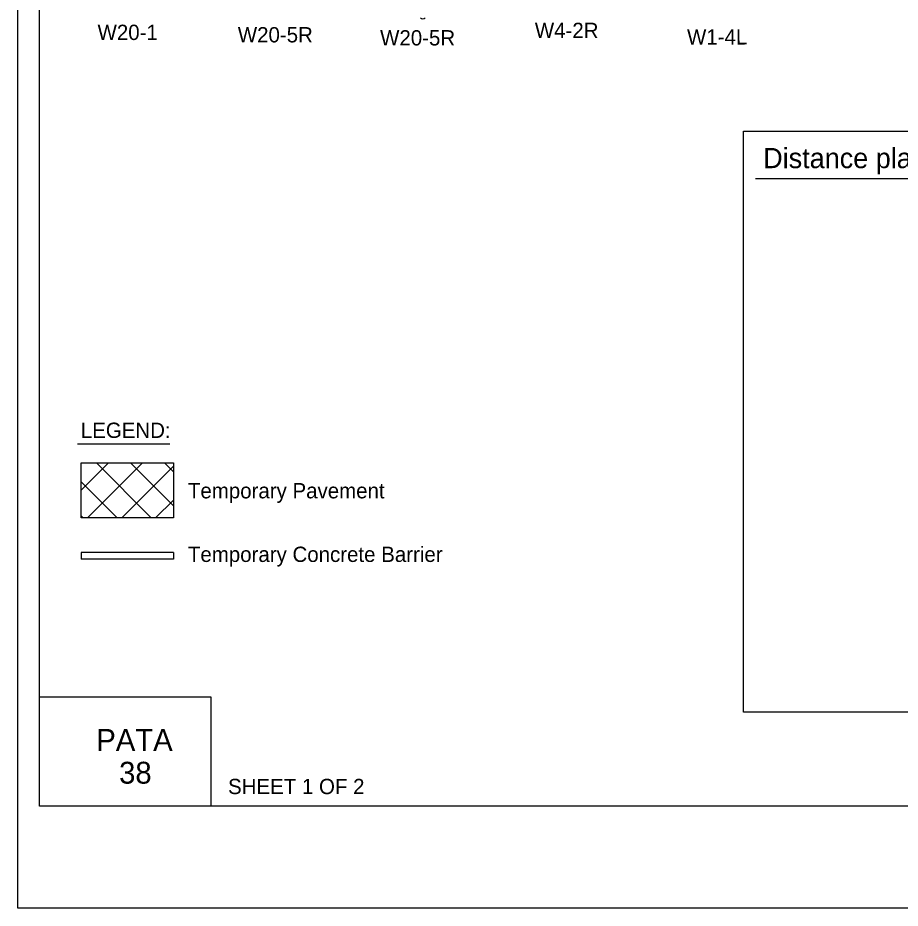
# Model space of a CAD drawing. Extents: x -14145 to -13521, y 30244 to 30661.
# Drawn here: x -13722.17 to -13710.06, y 30289.81 to 30302.03 of the extents above; entities that cross this region are included whole.
import ezdxf

# ---------------------------------------------------------------- set-up
doc = ezdxf.new("R2010")
doc.units = 0
for name, color, linetype in [('1', 7, 'Continuous'), ('10', 7, 'Continuous'), ('2', 7, 'Continuous'), ('4', 7, 'Continuous'), ('5', 7, 'Continuous'), ('61', 7, 'Continuous')]:
    doc.layers.add(name, color=color, linetype=linetype)

msp = doc.modelspace()

# ---------------------------------------------------------------- linework, layer by layer
at = {"layer": '1'}
for p, q in [((-13720.089, 30296.18), (-13721.354, 30296.18)), ((-13721.302, 30295.547), (-13720.928, 30295.921)), ((-13721.215, 30295.167), (-13720.461, 30295.921)), ((-13720.341, 30295.167), (-13721.095, 30295.921)), ((-13720.748, 30295.167), (-13720.037, 30295.878)), ((-13720.037, 30295.33), (-13720.628, 30295.921)), ((-13720.037, 30295.797), (-13720.162, 30295.921)), ((-13720.808, 30295.167), (-13721.302, 30295.661)), ((-13720.282, 30295.167), (-13720.037, 30295.411)), ((-13721.275, 30295.167), (-13721.302, 30295.195)), ((-13720.037, 30294.69), (-13721.302, 30294.69)), ((-13721.302, 30294.69), (-13721.302, 30294.601)), ((-13720.037, 30294.69), (-13720.037, 30294.601)), ((-13720.037, 30294.601), (-13721.302, 30294.601))]:
    msp.add_line(p, q, dxfattribs=at)
msp.add_lwpolyline([(-13721.302, 30295.921), (-13720.037, 30295.921), (-13720.037, 30295.167), (-13721.302, 30295.167)], close=True, dxfattribs=at)
msp.add_arc((-13716.614, 30302.065), 0.0465, 225, 315, dxfattribs=at)
msp.add_arc((-13716.614, 30302.065), 0.0465, 225, 315, dxfattribs=at)
msp.add_arc((-13716.614, 30302.065), 0.0465, 225, 315, dxfattribs=at)
at = {"layer": '10'}
for p, q in [((-13721.874, 30291.207), (-13721.874, 30313.777)), ((-13721.874, 30292.707), (-13719.524, 30292.707)), ((-13719.524, 30292.707), (-13719.524, 30291.207)), ((-13690.422, 30291.207), (-13721.874, 30291.207))]:
    msp.add_line(p, q, dxfattribs=at)
at = {"layer": '2'}
msp.add_line((-13712.049, 30299.824), (-13692.099, 30299.824), dxfattribs=at)
at = {"layer": '5'}
msp.add_lwpolyline([(-13712.215, 30300.478), (-13691.672, 30300.478), (-13691.672, 30292.5), (-13712.215, 30292.5)], close=True, dxfattribs=at)
at = {"layer": '61'}
msp.add_lwpolyline([(-13722.174, 30315.307), (-13689.174, 30315.307), (-13689.174, 30289.807), (-13722.174, 30289.807)], close=True, dxfattribs=at)

# ---------------------------------------------------------------- texts
at = {"layer": '2'}
for s, height, p in [('W20-1', 0.21, (-13721.079, 30301.728)), ('W20-5R', 0.21, (-13719.154, 30301.695)), ('W20-5R', 0.21, (-13717.201, 30301.653)), ('W4-2R', 0.21, (-13715.077, 30301.755)), ('Distance plaques on Advance Warning signs shall be the same series type.', 0.2772, (-13711.943, 30299.968)), ('LEGEND:', 0.21, (-13721.309, 30296.264)), ('Temporary Pavement', 0.21, (-13719.839, 30295.434)), ('Temporary Concrete Barrier', 0.21, (-13719.839, 30294.561)), ('SHEET 1 OF 2', 0.21, (-13719.288, 30291.373))]:
    msp.add_text(s, height=height, dxfattribs=at).set_placement(p)
msp.add_text('W1-4L', height=0.21, rotation=0.0853, dxfattribs=at).set_placement((-13712.988, 30301.665))
at = {"layer": '4'}
for s, p in [('PATA', (-13721.096, 30291.967)), ('38', (-13720.783, 30291.517))]:
    msp.add_text(s, height=0.3, dxfattribs=at).set_placement(p)

doc.saveas('drawing.dxf')
